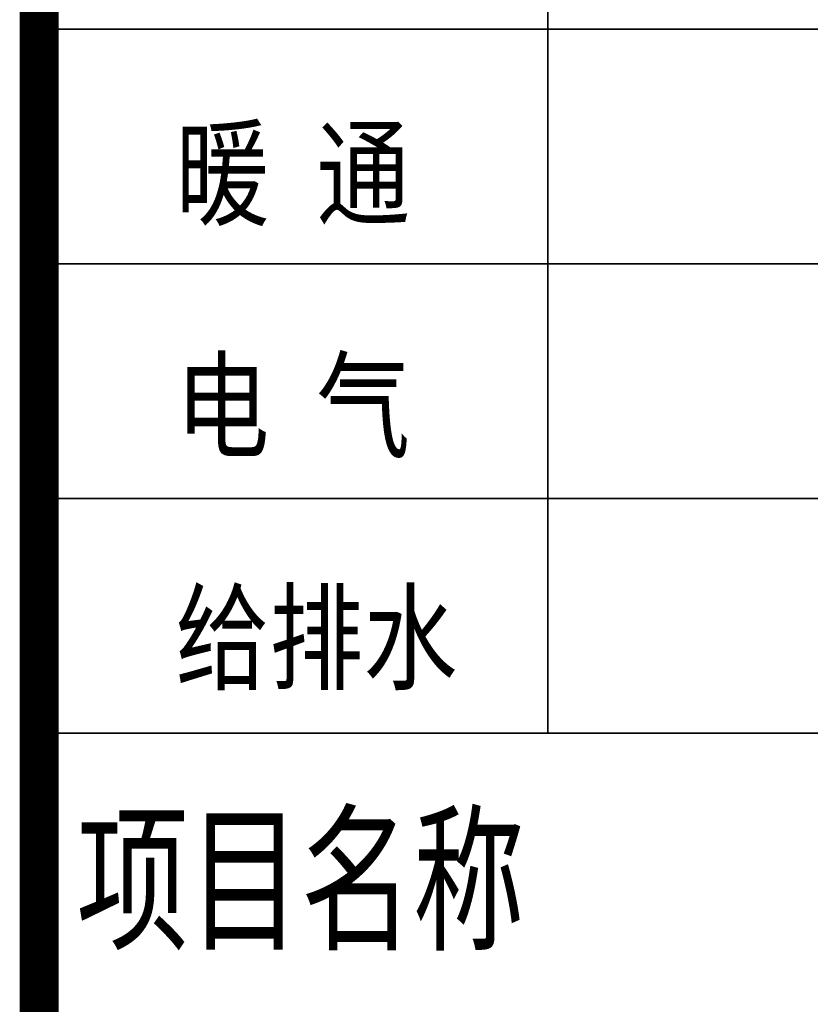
# Model space of a CAD drawing. Extents: x 797781 to 1255204, y 21234 to 1024248.
# Tile 1015 of 1056: x 1185694 to 1186704, y 651967 to 653226. Entities that reach past the tile are written whole.
import ezdxf

# ---------------------------------------------------------------- set-up
doc = ezdxf.new("R2010")
doc.units = 0
doc.header["$LTSCALE"] = 1000
doc.header["$MEASUREMENT"] = 0
doc.layers.add('230303生产综合楼-平面图_t8$0$图框', color=4, linetype='Continuous', lineweight=35)
doc.layers.add('PUB_TITLE', color=4, linetype='Continuous')
doc.styles.add('230303生产综合楼-平面图_t8$0$-黑体', font='simhei.ttf', dxfattribs={"width": 0.8})

# ---------------------------------------------------------------- blocks, each defined once
blk = doc.blocks.new('230303生产综合楼-平面图_t8$0$图签')
at = {"layer": '230303生产综合楼-平面图_t8$0$图框', "linetype": 'Continuous'}
blk.add_line((-2700, 9500), (-2700, 14300), dxfattribs=at)
at = {"layer": '230303生产综合楼-平面图_t8$0$图框', "color": 4}
for p, q in [((-4000, 11300), (0, 11300)), ((-4000, 10700), (0, 10700)), ((-4000, 10100), (0, 10100)), ((-4000, 9500), (0, 9500))]:
    blk.add_line(p, q, dxfattribs=at)
at = {"layer": '230303生产综合楼-平面图_t8$0$图框', "style": '230303生产综合楼-平面图_t8$0$-黑体'}
for s, height, width, p in [('暖 通', 220, 0.8, (-3651.9, 10821.1)), ('电 气', 220, 0.8, (-3651.9, 10227.1)), ('给排水', 220, 0.8, (-3651.9, 9634.1)), ('项目名称', 300, 0.7, (-3904.5, 8976.7))]:
    blk.add_text(s, height=height, dxfattribs=dict(at, width=width)).set_placement(p)

msp = doc.modelspace()

# ---------------------------------------------------------------- linework, layer by layer
at = {"layer": 'PUB_TITLE', "const_width": 50}
msp.add_lwpolyline([(1185718.5, 647563.1), (1185718.5, 676263.1)], dxfattribs=at)

# ---------------------------------------------------------------- block references
at = {"xscale": 0.5, "yscale": 0.5, "zscale": 0.5}
msp.add_blockref('230303生产综合楼-平面图_t8$0$图签', (1187718.5, 647564.1), dxfattribs=at)

doc.saveas('drawing.dxf')
